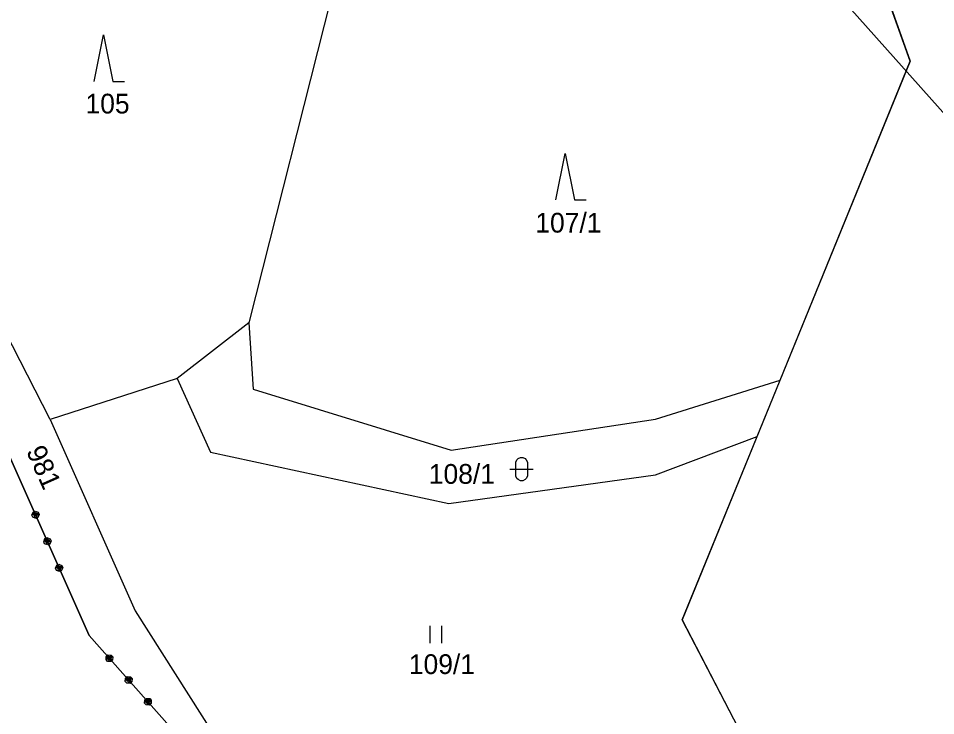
# Model space of a CAD drawing. Extents: x -866656 to -858817, y -1041816 to -1038653.
# Drawn here: x -865090.2 to -865011.3, y -1040686 to -1040626 of the extents above; entities that cross this region are included whole.
import ezdxf

# ---------------------------------------------------------------- set-up
doc = ezdxf.new("R2010")
doc.units = 0
for name, color, linetype in [('SZDC', 7, 'Continuous'), ('tisk ramy', 7, 'Continuous'), ('Vrstva 1', 7, 'Continuous'), ('Vrstva 3', 7, 'Continuous'), ('Vrstva 53', 7, 'Continuous')]:
    doc.layers.add(name, color=color, linetype=linetype)

msp = doc.modelspace()

# ---------------------------------------------------------------- linework, layer by layer
at = {"layer": 'SZDC'}
msp.add_lwpolyline([(-865001.396, -1040539.962), (-864993.688, -1040579.203), (-864996.501, -1040608.857), (-865002.06, -1040629.39), (-864985.688, -1040660.423), (-864988.738, -1040690.926), (-865021.96, -1040699.19), (-865027.168, -1040689.139), (-865033.06, -1040677.767), (-865026.63, -1040662), (-865024.654, -1040657.157), (-865013.46, -1040629.71), (-865015.641, -1040623.593), (-865021.207, -1040607.979), (-865022.973, -1040591.404), (-865024.6, -1040576.14), (-865021.44, -1040540.27)], dxfattribs=at)
at = {"layer": 'tisk ramy'}
msp.add_lwpolyline([(-865732.632, -1039823.163), (-864894.802, -1040764.235), (-864672.984, -1040566.751), (-865510.814, -1039625.68)], close=True, dxfattribs=at)
at = {"layer": 'Vrstva 1'}
for p, q in [((-865021.207, -1040607.979), (-865013.46, -1040629.71)), ((-865060.304, -1040612.465), (-865070.331, -1040652.228)), ((-865087.429, -1040660.541), (-865104.316, -1040627.562)), ((-865083.624, -1040631.453), (-865082.824, -1040627.453)), ((-865082.824, -1040627.453), (-865082.024, -1040631.453)), ((-865013.46, -1040629.71), (-865033.06, -1040677.767)), ((-865082.024, -1040631.453), (-865081.024, -1040631.453)), ((-865043.938, -1040641.645), (-865043.138, -1040637.645)), ((-865043.138, -1040637.645), (-865042.338, -1040641.645)), ((-865042.338, -1040641.645), (-865041.338, -1040641.645)), ((-865070.331, -1040652.228), (-865076.494, -1040657.012)), ((-865070.331, -1040652.228), (-865069.963, -1040657.931)), ((-865076.494, -1040657.012), (-865087.429, -1040660.541)), ((-865076.494, -1040657.012), (-865073.642, -1040663.359)), ((-865035.374, -1040660.507), (-865024.654, -1040657.157)), ((-865069.963, -1040657.931), (-865052.944, -1040663.175)), ((-865087.429, -1040660.541), (-865080.1, -1040677.003)), ((-865052.944, -1040663.175), (-865035.374, -1040660.507)), ((-865035.374, -1040665.291), (-865026.629, -1040662)), ((-865073.642, -1040663.359), (-865053.128, -1040667.774)), ((-865047.38, -1040664.212), (-865047.28, -1040664.012)), ((-865047.38, -1040665.412), (-865047.38, -1040664.212)), ((-865047.28, -1040664.012), (-865047.18, -1040663.912)), ((-865047.18, -1040663.912), (-865046.98, -1040663.812)), ((-865046.98, -1040663.812), (-865046.78, -1040663.812)), ((-865046.78, -1040663.812), (-865046.58, -1040663.912)), ((-865046.58, -1040663.912), (-865046.48, -1040664.012)), ((-865046.48, -1040664.012), (-865046.38, -1040664.212)), ((-865046.38, -1040664.212), (-865046.38, -1040665.412)), ((-865047.88, -1040664.812), (-865045.88, -1040664.812)), ((-865053.128, -1040667.774), (-865035.374, -1040665.291)), ((-865047.28, -1040665.612), (-865047.38, -1040665.412)), ((-865047.18, -1040665.712), (-865047.28, -1040665.612)), ((-865046.98, -1040665.812), (-865047.18, -1040665.712)), ((-865046.58, -1040665.712), (-865046.78, -1040665.812)), ((-865046.48, -1040665.612), (-865046.58, -1040665.712)), ((-865046.38, -1040665.412), (-865046.48, -1040665.612)), ((-865046.78, -1040665.812), (-865046.98, -1040665.812)), ((-865080.1, -1040677.003), (-865062.538, -1040704.629)), ((-865054.772, -1040678.294), (-865054.772, -1040679.794)), ((-865053.772, -1040678.294), (-865053.772, -1040679.794)), ((-865033.06, -1040677.767), (-865021.96, -1040699.19))]:
    msp.add_line(p, q, dxfattribs=at)
at = {"layer": 'Vrstva 3'}
for p, q in [((-865091.19, -1040663.11), (-865084.06, -1040679.12)), ((-865084.06, -1040679.12), (-865091.19, -1040663.11)), ((-865088.997, -1040668.77), (-865088.896, -1040668.506)), ((-865088.997, -1040668.77), (-865088.896, -1040668.506)), ((-865088.916, -1040668.953), (-865088.997, -1040668.77)), ((-865088.916, -1040668.953), (-865088.997, -1040668.77)), ((-865088.906, -1040668.729), (-865088.54, -1040668.567)), ((-865088.906, -1040668.729), (-865088.54, -1040668.567)), ((-865088.855, -1040668.597), (-865088.906, -1040668.729)), ((-865088.855, -1040668.597), (-865088.906, -1040668.729)), ((-865088.896, -1040668.506), (-865088.713, -1040668.425)), ((-865088.896, -1040668.506), (-865088.713, -1040668.425)), ((-865088.5, -1040668.658), (-865088.865, -1040668.821)), ((-865088.5, -1040668.658), (-865088.865, -1040668.821)), ((-865088.672, -1040668.516), (-865088.855, -1040668.597)), ((-865088.672, -1040668.516), (-865088.855, -1040668.597)), ((-865088.459, -1040668.749), (-865088.824, -1040668.912)), ((-865088.459, -1040668.749), (-865088.824, -1040668.912)), ((-865088.824, -1040668.912), (-865088.692, -1040668.963)), ((-865088.824, -1040668.912), (-865088.692, -1040668.963)), ((-865088.713, -1040668.425), (-865088.449, -1040668.526)), ((-865088.713, -1040668.425), (-865088.449, -1040668.526)), ((-865088.692, -1040668.963), (-865088.51, -1040668.881)), ((-865088.692, -1040668.963), (-865088.51, -1040668.881)), ((-865088.54, -1040668.567), (-865088.459, -1040668.749)), ((-865088.54, -1040668.567), (-865088.459, -1040668.749)), ((-865088.368, -1040668.709), (-865088.469, -1040668.973)), ((-865088.368, -1040668.709), (-865088.469, -1040668.973)), ((-865088.449, -1040668.526), (-865088.368, -1040668.709)), ((-865088.449, -1040668.526), (-865088.368, -1040668.709)), ((-865088.652, -1040669.054), (-865088.916, -1040668.953)), ((-865088.652, -1040669.054), (-865088.916, -1040668.953)), ((-865088.469, -1040668.973), (-865088.652, -1040669.054)), ((-865088.469, -1040668.973), (-865088.652, -1040669.054)), ((-865087.98, -1040671.054), (-865087.879, -1040670.79)), ((-865087.98, -1040671.054), (-865087.879, -1040670.79)), ((-865087.899, -1040671.237), (-865087.98, -1040671.054)), ((-865087.899, -1040671.237), (-865087.98, -1040671.054)), ((-865087.634, -1040671.338), (-865087.899, -1040671.237)), ((-865087.634, -1040671.338), (-865087.899, -1040671.237)), ((-865087.889, -1040671.013), (-865087.523, -1040670.85)), ((-865087.889, -1040671.013), (-865087.523, -1040670.85)), ((-865087.838, -1040670.881), (-865087.889, -1040671.013)), ((-865087.838, -1040670.881), (-865087.889, -1040671.013)), ((-865087.879, -1040670.79), (-865087.696, -1040670.708)), ((-865087.879, -1040670.79), (-865087.696, -1040670.708)), ((-865087.482, -1040670.942), (-865087.848, -1040671.105)), ((-865087.482, -1040670.942), (-865087.848, -1040671.105)), ((-865087.655, -1040670.8), (-865087.838, -1040670.881)), ((-865087.655, -1040670.8), (-865087.838, -1040670.881)), ((-865087.442, -1040671.033), (-865087.807, -1040671.196)), ((-865087.442, -1040671.033), (-865087.807, -1040671.196)), ((-865087.807, -1040671.196), (-865087.675, -1040671.247)), ((-865087.807, -1040671.196), (-865087.675, -1040671.247)), ((-865087.696, -1040670.708), (-865087.432, -1040670.81)), ((-865087.696, -1040670.708), (-865087.432, -1040670.81)), ((-865087.675, -1040671.247), (-865087.492, -1040671.165)), ((-865087.675, -1040671.247), (-865087.492, -1040671.165)), ((-865087.452, -1040671.257), (-865087.634, -1040671.338)), ((-865087.452, -1040671.257), (-865087.634, -1040671.338)), ((-865087.523, -1040670.85), (-865087.442, -1040671.033)), ((-865087.523, -1040670.85), (-865087.442, -1040671.033)), ((-865087.35, -1040670.992), (-865087.452, -1040671.257)), ((-865087.35, -1040670.992), (-865087.452, -1040671.257)), ((-865087.432, -1040670.81), (-865087.35, -1040670.992)), ((-865087.432, -1040670.81), (-865087.35, -1040670.992)), ((-865086.963, -1040673.338), (-865086.862, -1040673.074)), ((-865086.963, -1040673.338), (-865086.862, -1040673.074)), ((-865086.881, -1040673.52), (-865086.963, -1040673.338)), ((-865086.881, -1040673.52), (-865086.963, -1040673.338)), ((-865086.617, -1040673.622), (-865086.881, -1040673.52)), ((-865086.617, -1040673.622), (-865086.881, -1040673.52)), ((-865086.872, -1040673.297), (-865086.506, -1040673.134)), ((-865086.872, -1040673.297), (-865086.506, -1040673.134)), ((-865086.821, -1040673.165), (-865086.872, -1040673.297)), ((-865086.821, -1040673.165), (-865086.872, -1040673.297)), ((-865086.862, -1040673.074), (-865086.679, -1040672.992)), ((-865086.862, -1040673.074), (-865086.679, -1040672.992)), ((-865086.465, -1040673.226), (-865086.831, -1040673.388)), ((-865086.465, -1040673.226), (-865086.831, -1040673.388)), ((-865086.638, -1040673.084), (-865086.821, -1040673.165)), ((-865086.638, -1040673.084), (-865086.821, -1040673.165)), ((-865086.425, -1040673.317), (-865086.79, -1040673.48)), ((-865086.425, -1040673.317), (-865086.79, -1040673.48)), ((-865086.79, -1040673.48), (-865086.658, -1040673.53)), ((-865086.79, -1040673.48), (-865086.658, -1040673.53)), ((-865086.679, -1040672.992), (-865086.415, -1040673.094)), ((-865086.679, -1040672.992), (-865086.415, -1040673.094)), ((-865086.658, -1040673.53), (-865086.475, -1040673.449)), ((-865086.658, -1040673.53), (-865086.475, -1040673.449)), ((-865086.435, -1040673.54), (-865086.617, -1040673.622)), ((-865086.435, -1040673.54), (-865086.617, -1040673.622)), ((-865086.506, -1040673.134), (-865086.425, -1040673.317)), ((-865086.506, -1040673.134), (-865086.425, -1040673.317)), ((-865086.333, -1040673.276), (-865086.435, -1040673.54)), ((-865086.333, -1040673.276), (-865086.435, -1040673.54)), ((-865086.415, -1040673.094), (-865086.333, -1040673.276)), ((-865086.415, -1040673.094), (-865086.333, -1040673.276)), ((-865084.06, -1040679.12), (-865077.15, -1040686.93)), ((-865077.15, -1040686.93), (-865084.06, -1040679.12)), ((-865082.618, -1040681.201), (-865082.601, -1040680.919)), ((-865082.618, -1040681.201), (-865082.601, -1040680.919)), ((-865082.486, -1040681.351), (-865082.618, -1040681.201)), ((-865082.486, -1040681.351), (-865082.618, -1040681.201)), ((-865082.601, -1040680.919), (-865082.451, -1040680.786)), ((-865082.601, -1040680.919), (-865082.451, -1040680.786)), ((-865082.543, -1040681.135), (-865082.244, -1040680.87)), ((-865082.543, -1040681.135), (-865082.244, -1040680.87)), ((-865082.535, -1040680.994), (-865082.543, -1040681.135)), ((-865082.535, -1040680.994), (-865082.543, -1040681.135)), ((-865082.385, -1040680.861), (-865082.535, -1040680.994)), ((-865082.385, -1040680.861), (-865082.535, -1040680.994)), ((-865082.203, -1040681.368), (-865082.486, -1040681.351)), ((-865082.203, -1040681.368), (-865082.486, -1040681.351)), ((-865082.178, -1040680.945), (-865082.477, -1040681.21)), ((-865082.178, -1040680.945), (-865082.477, -1040681.21)), ((-865082.451, -1040680.786), (-865082.169, -1040680.804)), ((-865082.451, -1040680.786), (-865082.169, -1040680.804)), ((-865082.111, -1040681.02), (-865082.411, -1040681.285)), ((-865082.111, -1040681.02), (-865082.411, -1040681.285)), ((-865082.411, -1040681.285), (-865082.27, -1040681.293)), ((-865082.411, -1040681.285), (-865082.27, -1040681.293)), ((-865082.27, -1040681.293), (-865082.12, -1040681.161)), ((-865082.27, -1040681.293), (-865082.12, -1040681.161)), ((-865082.244, -1040680.87), (-865082.111, -1040681.02)), ((-865082.244, -1040680.87), (-865082.111, -1040681.02)), ((-865082.054, -1040681.236), (-865082.203, -1040681.368)), ((-865082.054, -1040681.236), (-865082.203, -1040681.368)), ((-865082.169, -1040680.804), (-865082.036, -1040680.953)), ((-865082.169, -1040680.804), (-865082.036, -1040680.953)), ((-865082.036, -1040680.953), (-865082.054, -1040681.236)), ((-865082.036, -1040680.953), (-865082.054, -1040681.236)), ((-865080.962, -1040683.074), (-865080.944, -1040682.791)), ((-865080.962, -1040683.074), (-865080.944, -1040682.791)), ((-865080.829, -1040683.223), (-865080.962, -1040683.074)), ((-865080.829, -1040683.223), (-865080.962, -1040683.074)), ((-865080.944, -1040682.791), (-865080.795, -1040682.659)), ((-865080.944, -1040682.791), (-865080.795, -1040682.659)), ((-865080.887, -1040683.007), (-865080.587, -1040682.742)), ((-865080.887, -1040683.007), (-865080.587, -1040682.742)), ((-865080.878, -1040682.866), (-865080.887, -1040683.007)), ((-865080.878, -1040682.866), (-865080.887, -1040683.007)), ((-865080.728, -1040682.734), (-865080.878, -1040682.866)), ((-865080.728, -1040682.734), (-865080.878, -1040682.866)), ((-865080.521, -1040682.817), (-865080.821, -1040683.082)), ((-865080.521, -1040682.817), (-865080.821, -1040683.082)), ((-865080.795, -1040682.659), (-865080.512, -1040682.676)), ((-865080.795, -1040682.659), (-865080.512, -1040682.676)), ((-865080.455, -1040682.892), (-865080.754, -1040683.157)), ((-865080.455, -1040682.892), (-865080.754, -1040683.157)), ((-865080.613, -1040683.166), (-865080.463, -1040683.033)), ((-865080.613, -1040683.166), (-865080.463, -1040683.033)), ((-865080.587, -1040682.742), (-865080.455, -1040682.892)), ((-865080.587, -1040682.742), (-865080.455, -1040682.892)), ((-865080.397, -1040683.108), (-865080.547, -1040683.241)), ((-865080.397, -1040683.108), (-865080.547, -1040683.241)), ((-865080.512, -1040682.676), (-865080.38, -1040682.826)), ((-865080.512, -1040682.676), (-865080.38, -1040682.826)), ((-865080.38, -1040682.826), (-865080.397, -1040683.108)), ((-865080.38, -1040682.826), (-865080.397, -1040683.108)), ((-865080.547, -1040683.241), (-865080.829, -1040683.223)), ((-865080.547, -1040683.241), (-865080.829, -1040683.223)), ((-865080.754, -1040683.157), (-865080.613, -1040683.166)), ((-865080.754, -1040683.157), (-865080.613, -1040683.166)), ((-865079.305, -1040684.946), (-865079.288, -1040684.664)), ((-865079.305, -1040684.946), (-865079.288, -1040684.664)), ((-865079.288, -1040684.664), (-865079.138, -1040684.531)), ((-865079.288, -1040684.664), (-865079.138, -1040684.531)), ((-865079.23, -1040684.88), (-865078.931, -1040684.615)), ((-865079.23, -1040684.88), (-865078.931, -1040684.615)), ((-865079.072, -1040684.606), (-865079.222, -1040684.738)), ((-865079.072, -1040684.606), (-865079.222, -1040684.738)), ((-865078.864, -1040684.689), (-865079.164, -1040684.954)), ((-865078.864, -1040684.689), (-865079.164, -1040684.954)), ((-865079.138, -1040684.531), (-865078.856, -1040684.548)), ((-865079.138, -1040684.531), (-865078.856, -1040684.548)), ((-865078.931, -1040684.615), (-865078.798, -1040684.764)), ((-865078.931, -1040684.615), (-865078.798, -1040684.764)), ((-865078.856, -1040684.548), (-865078.723, -1040684.698)), ((-865078.856, -1040684.548), (-865078.723, -1040684.698)), ((-865078.723, -1040684.698), (-865078.74, -1040684.98)), ((-865078.723, -1040684.698), (-865078.74, -1040684.98)), ((-865079.173, -1040685.096), (-865079.305, -1040684.946)), ((-865079.173, -1040685.096), (-865079.305, -1040684.946)), ((-865079.222, -1040684.738), (-865079.23, -1040684.88)), ((-865079.222, -1040684.738), (-865079.23, -1040684.88)), ((-865078.89, -1040685.113), (-865079.173, -1040685.096)), ((-865078.89, -1040685.113), (-865079.173, -1040685.096)), ((-865078.798, -1040684.764), (-865079.098, -1040685.029)), ((-865078.798, -1040684.764), (-865079.098, -1040685.029)), ((-865079.098, -1040685.029), (-865078.957, -1040685.038)), ((-865079.098, -1040685.029), (-865078.957, -1040685.038)), ((-865078.957, -1040685.038), (-865078.807, -1040684.905)), ((-865078.957, -1040685.038), (-865078.807, -1040684.905)), ((-865078.74, -1040684.98), (-865078.89, -1040685.113)), ((-865078.74, -1040684.98), (-865078.89, -1040685.113))]:
    msp.add_line(p, q, dxfattribs=at)
at = {"layer": 'Vrstva 53'}
msp.add_lwpolyline([(-865021.96, -1040699.19), (-865027.168, -1040689.139), (-865033.06, -1040677.767), (-865026.63, -1040662), (-865024.654, -1040657.157), (-865013.46, -1040629.71), (-865015.641, -1040623.593), (-865021.207, -1040607.979), (-865022.973, -1040591.404), (-865024.6, -1040576.14), (-865021.44, -1040540.27), (-865028.838, -1040510.932), (-865030.491, -1040504.377), (-865038.278, -1040504.827), (-865037.32, -1040476.6), (-865030.762, -1040466.821), (-865030.177, -1040458.81), (-865029.814, -1040453.845), (-865030.983, -1040440.67), (-865031.68, -1040432.82), (-865030.667, -1040387.255), (-865059.89, -1040365.76)], dxfattribs=at)

# ---------------------------------------------------------------- texts
at = {"layer": 'Vrstva 1'}
for s, p in [('105', (-865084.383, -1040634.217)), ('107/1', (-865045.699, -1040644.464)), ('108/1', (-865054.859, -1040666.074)), ('109/1', (-865056.576, -1040682.441))]:
    msp.add_text(s, height=1.7, dxfattribs=at).set_placement(p)
msp.add_text('981', height=1.7, rotation=293.99678, dxfattribs=at).set_placement((-865089.511, -1040663.253))

doc.saveas('drawing.dxf')
